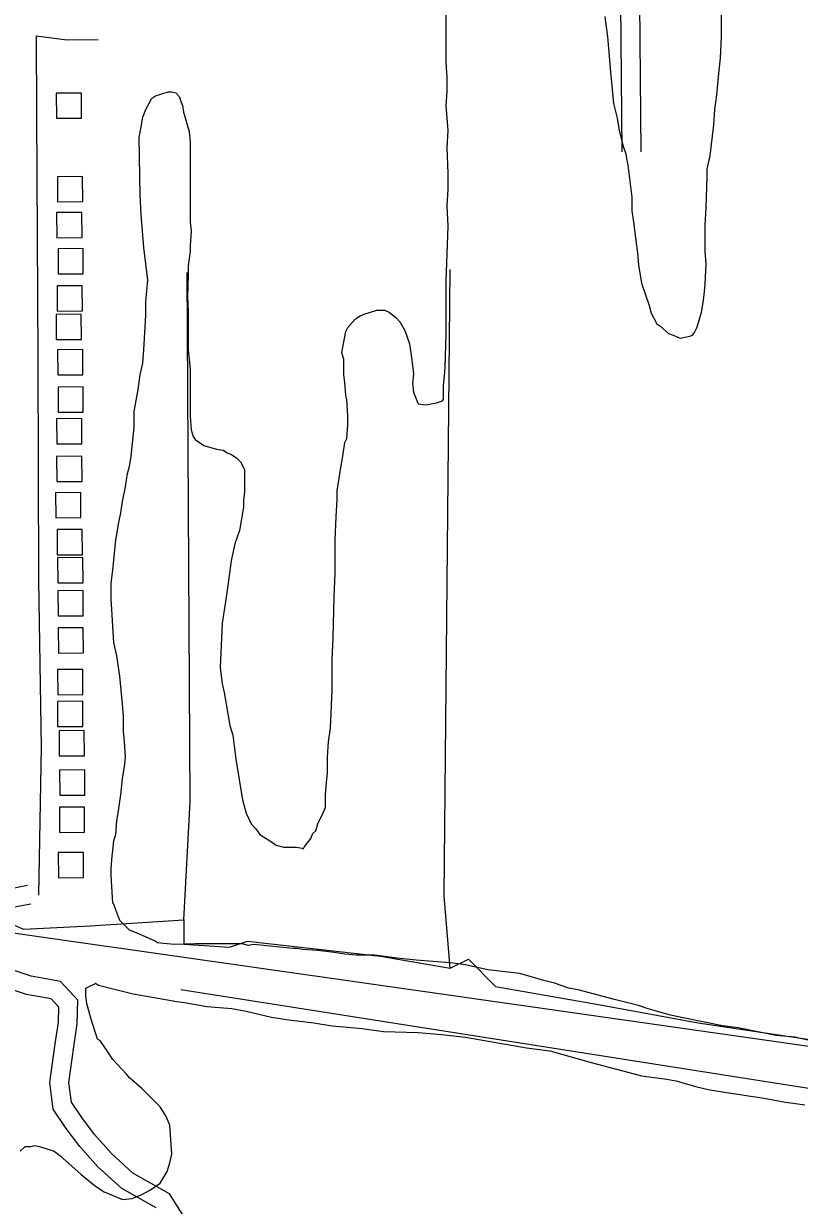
# Model space of a CAD drawing. Extents: x 3715084 to 3753216, y 488173 to 513963.
# Drawn here: x 3748140 to 3749373, y 497137 to 499016 of the extents above; entities that cross this region are included whole.
import ezdxf

# ---------------------------------------------------------------- set-up
doc = ezdxf.new("R2010")
doc.units = 0
for name, color, linetype in [('V-BLDG-OTLN', 7, 'Continuous'), ('V-RAIL-TRAK', 7, 'Continuous'), ('V-ROAD-CNTR', 7, 'Continuous'), ('V-SITE-VEGE', 7, 'Continuous'), ('V-TOPO-SHOR', 7, 'Continuous')]:
    doc.layers.add(name, color=color, linetype=linetype)

msp = doc.modelspace()

# ---------------------------------------------------------------- linework, layer by layer
at = {"layer": 'V-BLDG-OTLN'}
for points in [[(3748191.4, 498905.8), (3748191.6, 498865.8), (3748231.6, 498866), (3748231.4, 498906)], [(3748193.3, 498772.9), (3748193.6, 498732.9), (3748233.6, 498733.2), (3748233.3, 498773.2)], [(3748192.1, 498715.8), (3748192.4, 498675.8), (3748232.4, 498676), (3748232.1, 498716)], [(3748194.3, 498658.4), (3748194.5, 498618.4), (3748234.5, 498618.6), (3748234.3, 498658.6)], [(3748192.7, 498599.3), (3748193, 498559.3), (3748233, 498559.6), (3748232.7, 498599.6)], [(3748191.1, 498553.8), (3748191.4, 498513.8), (3748231.4, 498514.1), (3748231.1, 498554.1)], [(3748193.7, 498497.6), (3748193.9, 498457.6), (3748233.9, 498457.9), (3748233.7, 498497.9)], [(3748194.3, 498438.2), (3748194.5, 498398.2), (3748234.5, 498398.5), (3748234.3, 498438.5)], [(3748192, 498388), (3748192.3, 498348), (3748232.3, 498348.2), (3748232, 498388.2)], [(3748192.1, 498328.1), (3748192.4, 498288.1), (3748232.4, 498288.3), (3748232.1, 498328.3)], [(3748190.4, 498270.4), (3748190.6, 498230.4), (3748230.6, 498230.7), (3748230.4, 498270.7)], [(3748192.7, 498211.6), (3748193, 498171.6), (3748233, 498171.8), (3748232.7, 498211.8)], [(3748193.7, 498167), (3748194, 498127), (3748234, 498127.2), (3748233.7, 498167.2)], [(3748194.2, 498114.5), (3748194.4, 498074.5), (3748234.4, 498074.7), (3748234.2, 498114.7)], [(3748194.5, 498055.3), (3748194.8, 498015.3), (3748234.8, 498015.5), (3748234.5, 498055.5)], [(3748193.6, 497989.1), (3748193.8, 497949.1), (3748233.8, 497949.3), (3748233.6, 497989.3)], [(3748193.5, 497938.5), (3748193.7, 497898.5), (3748233.7, 497898.7), (3748233.5, 497938.7)], [(3748196, 497891.8), (3748196.3, 497851.8), (3748236.3, 497852.1), (3748236, 497892.1)], [(3748196.8, 497829.3), (3748197, 497789.3), (3748237, 497789.5), (3748236.8, 497829.5)], [(3748196.4, 497770.1), (3748196.7, 497730.1), (3748236.6, 497730.3), (3748236.4, 497770.3)], [(3748194.6, 497698), (3748194.9, 497658), (3748234.9, 497658.3), (3748234.6, 497698.3)]]:
    msp.add_lwpolyline(points, close=True, dxfattribs=at)
at = {"layer": 'V-RAIL-TRAK'}
msp.add_lwpolyline([(3750709.4, 497199.6), (3749648.5, 497352.6), (3743198.9, 498271.4)], dxfattribs=at)
at = {"layer": 'V-ROAD-CNTR'}
for points in [[(3749083.7, 500173.8), (3749081.6, 500107.8), (3749081.2, 499907.4), (3749084.3, 499511.6), (3749086.8, 499227.2), (3749090.7, 498812.4)], [(3749113.6, 500172.9), (3749111.6, 500107.3), (3749111.2, 499907.5), (3749114.3, 499511.9), (3749116.8, 499227.4), (3749120.7, 498812.7)], [(3748159.6, 498996.7), (3748159.8, 498872.5), (3748162, 498484.6), (3748163, 498130.9), (3748167.4, 497865.7), (3748163.4, 497630.6)], [(3748159.6, 498996.7), (3748209, 498990.8), (3748257.9, 498991)], [(3748350.4, 497133.1), (3748295.6, 497163.9), (3748257.8, 497198.2), (3748229.1, 497230.5), (3748207.4, 497259.3), (3748186.8, 497290.2), (3748181.2, 497332.2), (3748189.7, 497393.7), (3748194.9, 497428.3), (3748195.6, 497452), (3748183.2, 497465.3), (3748144.3, 497472.5), (3748103.7, 497485.9), (3748075.8, 497499.7), (3748064.6, 497521.6), (3748063.4, 497543.5), (3748071.1, 497608.8), (3748094.2, 497636.3), (3748145.6, 497646.1)], [(3748392.9, 497121.9), (3748371.7, 497155.5), (3748313.2, 497188.4), (3748279.2, 497219.3), (3748252.4, 497249.5), (3748231.9, 497276.7), (3748215.6, 497301), (3748211.5, 497332.1), (3748219.4, 497389.4), (3748224.8, 497425.6), (3748226, 497463.5), (3748198.4, 497493), (3748151.8, 497501.6), (3748115.1, 497513.7), (3748098, 497522.2), (3748094.2, 497529.6), (3748093.5, 497542.5), (3748099.8, 497596.4), (3748110.3, 497608.9), (3748151.2, 497616.6)]]:
    msp.add_lwpolyline(points, dxfattribs=at)
at = {"layer": 'V-SITE-VEGE'}
for p, q in [((3749249.1, 498995.2), (3749249.1, 499088.9)), ((3748811.4, 498955.3), (3748811.4, 499032.1)), ((3749063.3, 499027.5), (3749067.9, 498995.2)), ((3749067.9, 498995.2), (3749072.5, 498939.9)), ((3749247.6, 498961.4), (3749249.1, 498995.2)), ((3749244.5, 498936.9), (3749247.6, 498961.4)), ((3748813, 498930.7), (3748811.4, 498955.3)), ((3748813, 498907.7), (3748813, 498930.7)), ((3749072.5, 498939.9), (3749077.1, 498889.3)), ((3749241.4, 498903.1), (3749244.5, 498936.9)), ((3748349.2, 498901.5), (3748369.2, 498907.7)), ((3748369.2, 498907.7), (3748375.3, 498907.7)), ((3748375.3, 498907.7), (3748381.5, 498906.1)), ((3748381.5, 498906.1), (3748387.6, 498900)), ((3748811.4, 498886.2), (3748813, 498907.7)), ((3748333.9, 498880), (3748343.1, 498896.9)), ((3748343.1, 498896.9), (3748344.6, 498898.5)), ((3748344.6, 498898.5), (3748349.2, 498901.5)), ((3748387.6, 498900), (3748389.1, 498893.9)), ((3748389.1, 498893.9), (3748392.2, 498886.2)), ((3748392.2, 498886.2), (3748393.7, 498875.4)), ((3748814.5, 498846.3), (3748811.4, 498886.2)), ((3749077.1, 498889.3), (3749083.3, 498866.2)), ((3749238.4, 498880), (3749241.4, 498903.1)), ((3748326.2, 498852.4), (3748329.2, 498867.8)), ((3748329.2, 498867.8), (3748333.9, 498880)), ((3748393.7, 498875.4), (3748403, 498844.7)), ((3749236.8, 498855.5), (3749238.4, 498880)), ((3748323.1, 498835.5), (3748326.2, 498852.4)), ((3749083.3, 498866.2), (3749086.3, 498846.3)), ((3749230.7, 498806.3), (3749236.8, 498855.5)), ((3748324.6, 498743.4), (3748323.1, 498835.5)), ((3748403, 498844.7), (3748404.5, 498827.8)), ((3748813, 498818.6), (3748814.5, 498846.3)), ((3749086.3, 498846.3), (3749092.5, 498821.7)), ((3748404.5, 498827.8), (3748404.5, 498700.4)), ((3748814.5, 498778.7), (3748813, 498818.6)), ((3749092.5, 498821.7), (3749097.1, 498809.4)), ((3749097.1, 498809.4), (3749098.6, 498798.6)), ((3749098.6, 498798.6), (3749100.1, 498791)), ((3749226.1, 498784.8), (3749230.7, 498806.3)), ((3748814.5, 498752.6), (3748814.5, 498778.7)), ((3749100.1, 498791), (3749106.3, 498740.3)), ((3749226.1, 498772.5), (3749226.1, 498784.8)), ((3749224.5, 498723.4), (3749226.1, 498772.5)), ((3748326.2, 498712.7), (3748324.6, 498743.4)), ((3748813, 498726.5), (3748814.5, 498752.6)), ((3749106.3, 498740.3), (3749106.3, 498718.8)), ((3748814.5, 498694.2), (3748813, 498726.5)), ((3749106.3, 498718.8), (3749109.4, 498697.3)), ((3749223, 498695.8), (3749224.5, 498723.4)), ((3748330.8, 498660.4), (3748326.2, 498712.7)), ((3748404.5, 498700.4), (3748406, 498686.5)), ((3748406, 498686.5), (3748404.5, 498663.5)), ((3748811.4, 498606.7), (3748814.5, 498694.2)), ((3749109.4, 498697.3), (3749110.9, 498688.1)), ((3749110.9, 498688.1), (3749115.5, 498651.2)), ((3749223, 498654.3), (3749223, 498695.8)), ((3748336.9, 498608.2), (3748330.8, 498660.4)), ((3748404.5, 498663.5), (3748404.5, 498654.3)), ((3748404.5, 498654.3), (3748401.4, 498631.3)), ((3749115.5, 498651.2), (3749117, 498632.8)), ((3749224.5, 498634.3), (3749223, 498654.3)), ((3748401.4, 498631.3), (3748401.4, 498615.9)), ((3749117, 498632.8), (3749121.6, 498603.6)), ((3749223, 498602.1), (3749224.5, 498634.3)), ((3748333.9, 498574.4), (3748336.9, 498608.2)), ((3748401.4, 498615.9), (3748399.9, 498582.1)), ((3748811.4, 498522.2), (3748811.4, 498606.7)), ((3749121.6, 498603.6), (3749133.9, 498568.3)), ((3749221.5, 498585.2), (3749223, 498602.1)), ((3748333.9, 498552.9), (3748333.9, 498574.4)), ((3748399.9, 498582.1), (3748401.4, 498559.1)), ((3749133.9, 498568.3), (3749137, 498556)), ((3749216.9, 498557.5), (3749219.9, 498572.9)), ((3749219.9, 498572.9), (3749221.5, 498585.2)), ((3748330.8, 498497.7), (3748333.9, 498552.9)), ((3748401.4, 498559.1), (3748401.4, 498497.7)), ((3748667.1, 498546.8), (3748674.8, 498551.4)), ((3748674.8, 498551.4), (3748680.9, 498554.5)), ((3748680.9, 498554.5), (3748700.9, 498560.6)), ((3748700.9, 498560.6), (3748713.2, 498560.6)), ((3748713.2, 498560.6), (3748720.8, 498557.6)), ((3748720.8, 498557.6), (3748731.6, 498548.3)), ((3748731.6, 498548.3), (3748737.7, 498542.2)), ((3749137, 498556), (3749146.2, 498539.1)), ((3749210.7, 498536), (3749216.9, 498557.5)), ((3748651.7, 498526.8), (3748654.8, 498533)), ((3748654.8, 498533), (3748667.1, 498546.8)), ((3748737.7, 498542.2), (3748745.4, 498528.4)), ((3749146.2, 498539.1), (3749150.8, 498536)), ((3749150.8, 498536), (3749164.6, 498523.8)), ((3749206.1, 498525.3), (3749209.2, 498531.4)), ((3749209.2, 498531.4), (3749210.7, 498536)), ((3748645.6, 498493.1), (3748651.7, 498526.8)), ((3748745.4, 498528.4), (3748748.5, 498519.2)), ((3748748.5, 498519.2), (3748753.1, 498506.9)), ((3748809.9, 498470), (3748811.4, 498522.2)), ((3749164.6, 498523.8), (3749172.3, 498520.7)), ((3749172.3, 498520.7), (3749183.1, 498516.1)), ((3749183.1, 498516.1), (3749198.4, 498519.2)), ((3749198.4, 498519.2), (3749203, 498520.7)), ((3749203, 498520.7), (3749206.1, 498525.3)), ((3748329.2, 498476.2), (3748330.8, 498497.7)), ((3748401.4, 498497.7), (3748404.5, 498466.9)), ((3748648.7, 498482.3), (3748645.6, 498493.1)), ((3748753.1, 498506.9), (3748756.2, 498485.4)), ((3748324.6, 498457.7), (3748329.2, 498476.2)), ((3748648.7, 498457.7), (3748648.7, 498482.3)), ((3748756.2, 498485.4), (3748759.2, 498459.3)), ((3748321.6, 498434.7), (3748324.6, 498457.7)), ((3748404.5, 498466.9), (3748404.5, 498391.7)), ((3748650.2, 498445.4), (3748648.7, 498457.7)), ((3748759.2, 498459.3), (3748757.7, 498443.9)), ((3748806.8, 498440.8), (3748808.4, 498456.2)), ((3748808.4, 498456.2), (3748809.9, 498470)), ((3748651.7, 498425.5), (3748650.2, 498445.4)), ((3748757.7, 498443.9), (3748759.2, 498430.1)), ((3748806.8, 498419.3), (3748806.8, 498440.8)), ((3748315.4, 498399.4), (3748321.6, 498434.7)), ((3748653.3, 498417.8), (3748651.7, 498425.5)), ((3748654.8, 498393.2), (3748653.3, 498417.8)), ((3748759.2, 498430.1), (3748766.9, 498411.7)), ((3748796.1, 498413.2), (3748805.3, 498416.3)), ((3748805.3, 498416.3), (3748806.8, 498419.3)), ((3748315.4, 498374.8), (3748315.4, 498399.4)), ((3748766.9, 498411.7), (3748779.2, 498410.1)), ((3748779.2, 498410.1), (3748796.1, 498413.2)), ((3748404.5, 498391.7), (3748406, 498370.2)), ((3748654.8, 498377.9), (3748654.8, 498393.2)), ((3748310.8, 498328.7), (3748315.4, 498374.8)), ((3748406, 498370.2), (3748409.1, 498359.5)), ((3748653.3, 498356.4), (3748654.8, 498377.9)), ((3748409.1, 498359.5), (3748412.2, 498354.8)), ((3748412.2, 498354.8), (3748426, 498345.6)), ((3748426, 498345.6), (3748446, 498339.5)), ((3748647.1, 498328.7), (3748650.2, 498350.2)), ((3748650.2, 498350.2), (3748653.3, 498356.4)), ((3748307.7, 498311.8), (3748310.8, 498328.7)), ((3748446, 498339.5), (3748456.7, 498338)), ((3748456.7, 498338), (3748464.4, 498333.3)), ((3748464.4, 498333.3), (3748469, 498331.8)), ((3748469, 498331.8), (3748478.2, 498325.7)), ((3748478.2, 498325.7), (3748484.3, 498319.5)), ((3748644.1, 498313.4), (3748647.1, 498328.7)), ((3748304.7, 498301.1), (3748307.7, 498311.8)), ((3748484.3, 498319.5), (3748490.5, 498307.2)), ((3748490.5, 498307.2), (3748490.5, 498271.9)), ((3748637.9, 498273.5), (3748644.1, 498313.4)), ((3748301.6, 498279.6), (3748304.7, 498301.1)), ((3748297, 498256.6), (3748301.6, 498279.6)), ((3748490.5, 498271.9), (3748489, 498258.1)), ((3748637.9, 498259.6), (3748637.9, 498273.5)), ((3748293.9, 498238.1), (3748297, 498256.6)), ((3748489, 498247.3), (3748482.8, 498210.5)), ((3748489, 498258.1), (3748489, 498247.3)), ((3748636.4, 498232), (3748637.9, 498259.6)), ((3748290.9, 498222.8), (3748293.9, 498238.1)), ((3748634.8, 498195.1), (3748636.4, 498232)), ((3748286.2, 498195.1), (3748290.9, 498222.8)), ((3748482.8, 498210.5), (3748475.1, 498189)), ((3748281.6, 498147.5), (3748286.2, 498195.1)), ((3748634.8, 498142.9), (3748634.8, 498195.1)), ((3748475.1, 498189), (3748470.5, 498167.5)), ((3748469, 498158.3), (3748464.4, 498123)), ((3748470.5, 498167.5), (3748469, 498158.3)), ((3748278.6, 498126), (3748281.6, 498147.5)), ((3748633.3, 498104.5), (3748634.8, 498142.9)), ((3748278.6, 498101.5), (3748278.6, 498126)), ((3748464.4, 498123), (3748461.3, 498104.5)), ((3748283.2, 498032.4), (3748278.6, 498101.5)), ((3748461.3, 498104.5), (3748455.2, 498063.1)), ((3748631.8, 498040), (3748633.3, 498104.5)), ((3748455.2, 498063.1), (3748452.1, 497992.4)), ((3748287.8, 498010.9), (3748283.2, 498032.4)), ((3748630.2, 498004.7), (3748631.8, 498040)), ((3748292.4, 497978.6), (3748287.8, 498010.9)), ((3748630.2, 497955.6), (3748630.2, 498004.7)), ((3748452.1, 497992.4), (3748455.2, 497966.3)), ((3748297, 497934.1), (3748292.4, 497978.6)), ((3748455.2, 497966.3), (3748458.2, 497952.5)), ((3748458.2, 497952.5), (3748464.4, 497918.7)), ((3748627.2, 497895.7), (3748630.2, 497955.6)), ((3748298.5, 497915.6), (3748297, 497934.1)), ((3748298.5, 497891.1), (3748298.5, 497915.6)), ((3748464.4, 497918.7), (3748467.5, 497900.3)), ((3748300.1, 497874.2), (3748298.5, 497891.1)), ((3748467.5, 497900.3), (3748472.1, 497884.9)), ((3748624.1, 497874.2), (3748627.2, 497895.7)), ((3748301.6, 497849.6), (3748300.1, 497874.2)), ((3748472.1, 497884.9), (3748476.7, 497846.5)), ((3748622.6, 497849.6), (3748624.1, 497874.2)), ((3748297, 497815.8), (3748300.1, 497834.3)), ((3748300.1, 497834.3), (3748301.6, 497849.6)), ((3748476.7, 497846.5), (3748487.4, 497782)), ((3748622.6, 497825), (3748622.6, 497849.6)), ((3748293.9, 497789.7), (3748297, 497815.8)), ((3748621, 497809.7), (3748622.6, 497825)), ((3748619.5, 497789.7), (3748621, 497809.7)), ((3748289.3, 497757.5), (3748293.9, 497789.7)), ((3748487.4, 497782), (3748493.6, 497760.5)), ((3748619.5, 497769.8), (3748619.5, 497789.7)), ((3748493.6, 497760.5), (3748501.2, 497743.7)), ((3748607.2, 497743.7), (3748614.9, 497759)), ((3748614.9, 497759), (3748619.5, 497769.8)), ((3748286.2, 497726.8), (3748287.8, 497748.3)), ((3748287.8, 497748.3), (3748289.3, 497757.5)), ((3748501.2, 497743.7), (3748508.9, 497736)), ((3748604.1, 497732.9), (3748607.2, 497743.7)), ((3748283.2, 497717.5), (3748286.2, 497726.8)), ((3748508.9, 497736), (3748515.1, 497726.8)), ((3748515.1, 497726.8), (3748536.6, 497712.9)), ((3748596.4, 497720.6), (3748599.5, 497728.3)), ((3748599.5, 497728.3), (3748604.1, 497732.9)), ((3748281.6, 497700.7), (3748283.2, 497717.5)), ((3748536.6, 497712.9), (3748541.2, 497709.9)), ((3748541.2, 497709.9), (3748553.4, 497706.8)), ((3748553.4, 497706.8), (3748573.4, 497706.8)), ((3748573.4, 497706.8), (3748582.6, 497705.3)), ((3748582.6, 497705.3), (3748584.2, 497703.7)), ((3748584.2, 497703.7), (3748585.7, 497706.8)), ((3748585.7, 497706.8), (3748596.4, 497720.6)), ((3748278.6, 497673), (3748280.1, 497693)), ((3748280.1, 497693), (3748281.6, 497700.7)), ((3748278.6, 497662.3), (3748278.6, 497673)), ((3748281.6, 497617.7), (3748278.6, 497662.3)), ((3748283.2, 497616.2), (3748281.6, 497617.7)), ((3748286.2, 497607), (3748283.2, 497616.2)), ((3748292.4, 497590.1), (3748286.2, 497607)), ((3748307.7, 497574.7), (3748292.4, 497590.1)), ((3748320, 497570.1), (3748307.7, 497574.7)), ((3748347.7, 497557.8), (3748320, 497570.1)), ((3748352.3, 497554.8), (3748347.7, 497557.8)), ((3748367.6, 497553.2), (3748352.3, 497554.8)), ((3748379.9, 497551.7), (3748367.6, 497553.2)), ((3748412.2, 497553.2), (3748379.9, 497551.7)), ((3748487.4, 497553.2), (3748412.2, 497553.2)), ((3748496.6, 497550.2), (3748487.4, 497553.2)), ((3748505.8, 497551.7), (3748496.6, 497550.2)), ((3748567.3, 497545.5), (3748505.8, 497551.7)), ((3748574.9, 497545.5), (3748567.3, 497545.5)), ((3748582.6, 497544), (3748574.9, 497545.5)), ((3748607.2, 497542.5), (3748582.6, 497544)), ((3748633.3, 497539.4), (3748607.2, 497542.5)), ((3748650.2, 497536.3), (3748633.3, 497539.4)), ((3748668.6, 497534.8), (3748650.2, 497536.3)), ((3748697.8, 497534.8), (3748668.6, 497534.8)), ((3748733.1, 497530.2), (3748697.8, 497534.8)), ((3748763.8, 497527.1), (3748733.1, 497530.2)), ((3748817.6, 497522.5), (3748763.8, 497527.1)), ((3748842.2, 497519.4), (3748817.6, 497522.5)), ((3748877.5, 497511.8), (3748842.2, 497519.4)), ((3748928.1, 497505.6), (3748877.5, 497511.8)), ((3748945, 497501), (3748928.1, 497505.6)), ((3748966.5, 497494.9), (3748945, 497501)), ((3748238.6, 497482.6), (3748247.9, 497487.2)), ((3748238.6, 497470.3), (3748238.6, 497482.6)), ((3748247.9, 497487.2), (3748252.5, 497488.7)), ((3748252.5, 497488.7), (3748254, 497490.3)), ((3748254, 497490.3), (3748258.6, 497487.2)), ((3748258.6, 497487.2), (3748313.9, 497473.4)), ((3748983.4, 497490.3), (3748966.5, 497494.9)), ((3749006.5, 497482.6), (3748983.4, 497490.3)), ((3749023.4, 497479.5), (3749006.5, 497482.6)), ((3749044.9, 497473.4), (3749023.4, 497479.5)), ((3748240.2, 497458), (3748238.6, 497470.3)), ((3748246.3, 497435), (3748240.2, 497458)), ((3748313.9, 497473.4), (3748383, 497461.1)), ((3748383, 497461.1), (3748395.3, 497459.6)), ((3748395.3, 497459.6), (3748430.6, 497453.4)), ((3749078.6, 497464.2), (3749044.9, 497473.4)), ((3749117, 497454.9), (3749078.6, 497464.2)), ((3748430.6, 497453.4), (3748470.5, 497450.3)), ((3748470.5, 497450.3), (3748493.6, 497445.7)), ((3748493.6, 497445.7), (3748533.5, 497436.5)), ((3749130.9, 497450.3), (3749117, 497454.9)), ((3749167.7, 497439.6), (3749130.9, 497450.3)), ((3749190.7, 497435), (3749167.7, 497439.6)), ((3748257.1, 497401.2), (3748246.3, 497435)), ((3748533.5, 497436.5), (3748561.1, 497431.9)), ((3748561.1, 497431.9), (3748601.1, 497427.3)), ((3748601.1, 497427.3), (3748630.2, 497422.7)), ((3748630.2, 497422.7), (3748677.8, 497418.1)), ((3749250.6, 497422.7), (3749190.7, 497435)), ((3749275.2, 497419.6), (3749250.6, 497422.7)), ((3748677.8, 497418.1), (3748711.6, 497413.5)), ((3748711.6, 497413.5), (3748766.9, 497411.9)), ((3748766.9, 497411.9), (3748803.8, 497408.9)), ((3748803.8, 497408.9), (3748842.2, 497404.3)), ((3748842.2, 497404.3), (3748938.9, 497387.4)), ((3749312.1, 497411.9), (3749275.2, 497419.6)), ((3749335.1, 497407.3), (3749312.1, 497411.9)), ((3749365.8, 497404.3), (3749335.1, 497407.3)), ((3749385.8, 497399.7), (3749365.8, 497404.3)), ((3748261.7, 497398.1), (3748257.1, 497401.2)), ((3748272.4, 497382.8), (3748261.7, 497398.1)), ((3748281.6, 497369), (3748272.4, 497382.8)), ((3748938.9, 497387.4), (3748975.8, 497382.8)), ((3748975.8, 497382.8), (3749041.8, 497364.3)), ((3748303.1, 497345.9), (3748281.6, 497369)), ((3749041.8, 497364.3), (3749094, 497350.5)), ((3748307.7, 497339.8), (3748303.1, 497345.9)), ((3749094, 497350.5), (3749121.6, 497342.8)), ((3748327.7, 497322.9), (3748307.7, 497339.8)), ((3749121.6, 497342.8), (3749158.5, 497338.2)), ((3749158.5, 497338.2), (3749176.9, 497335.2)), ((3749176.9, 497335.2), (3749207.6, 497325.9)), ((3748356.9, 497293.7), (3748327.7, 497322.9)), ((3749207.6, 497325.9), (3749227.6, 497321.3)), ((3749227.6, 497321.3), (3749256.8, 497316.7)), ((3749256.8, 497316.7), (3749316.7, 497307.5)), ((3749316.7, 497307.5), (3749350.5, 497301.4)), ((3748366.1, 497278.3), (3748356.9, 497293.7)), ((3749350.5, 497301.4), (3749362.7, 497299.8)), ((3749362.7, 497299.8), (3749381.2, 497296.8)), ((3748372.2, 497264.5), (3748366.1, 497278.3)), ((3748375.3, 497218.5), (3748372.2, 497264.5)), ((3748151.1, 497230.7), (3748157.2, 497232.3)), ((3748157.2, 497232.3), (3748164.9, 497230.7)), ((3748134.2, 497223.1), (3748141.9, 497230.7)), ((3748141.9, 497230.7), (3748151.1, 497230.7)), ((3748164.9, 497230.7), (3748188, 497223.1)), ((3748188, 497223.1), (3748198.7, 497215.4)), ((3748198.7, 497215.4), (3748201.8, 497212.3)), ((3748372.2, 497204.6), (3748375.3, 497218.5)), ((3748201.8, 497212.3), (3748231, 497186.2)), ((3748367.6, 497190.8), (3748372.2, 497204.6)), ((3748231, 497186.2), (3748254, 497167.8)), ((3748356.9, 497172.4), (3748367.6, 497190.8)), ((3748254, 497167.8), (3748267.8, 497158.6)), ((3748267.8, 497158.6), (3748297, 497146.3)), ((3748326.2, 497154), (3748341.5, 497161.6)), ((3748341.5, 497161.6), (3748356.9, 497172.4)), ((3748297, 497146.3), (3748312.3, 497147.8)), ((3748312.3, 497147.8), (3748326.2, 497154))]:
    msp.add_line(p, q, dxfattribs=at)
at = {"layer": 'V-TOPO-SHOR'}
for points in [[(3748817.7, 497514), (3748808.1, 497629.5), (3748817.7, 498625.1)], [(3748394.4, 497591), (3748404.1, 497778.6), (3748399.3, 498620.3)], [(3748817.7, 497514), (3748846.6, 497528.4), (3748889.9, 497485.2), (3749053.4, 497456.3), (3749212.1, 497427.4), (3749467, 497389), (3749452.6, 498384.6)], [(3748105.9, 497591), (3748139.5, 497576.5), (3748245.3, 497581.4), (3748394.4, 497591), (3748394.4, 497552.5), (3748466.6, 497547.7), (3748495.5, 497557.3), (3748707.1, 497533.3), (3748817.7, 497514)], [(3748389.6, 497480.3), (3750318.4, 497177.3), (3751039.8, 497081.1)]]:
    msp.add_lwpolyline(points, dxfattribs=at)

doc.saveas('drawing.dxf')
